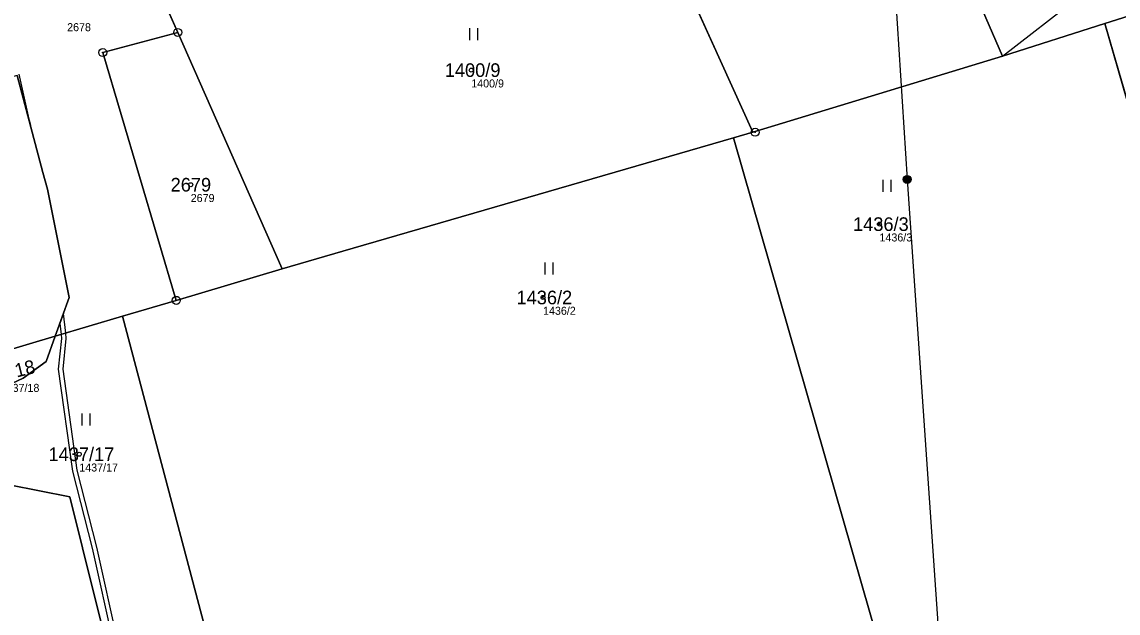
# Model space of a CAD drawing. Extents: x -653098 to -649479, y -997642 to -992666.
# Drawn here: x -650126.1 to -649989.1, y -995157.1 to -995083.3 of the extents above; entities that cross this region are included whole.
import ezdxf

# ---------------------------------------------------------------- set-up
doc = ezdxf.new("R2010")
doc.units = 0
for name, color, linetype in [('Definiční body', 7, 'Continuous'), ('Hranice parcel', 7, 'Continuous'), ('Parcelní čísla', 7, 'Continuous'), ('Polygon parcely', 7, 'Continuous'), ('Poz předměty', 7, 'Continuous'), ('Vnitřní kresba', 7, 'Continuous'), ('Věcná břemena k části', 7, 'Continuous'), ('Značky bodu BP', 7, 'Continuous'), ('Značky kultur', 7, 'Continuous')]:
    doc.layers.add(name, color=color, linetype=linetype)

msp = doc.modelspace()

# ---------------------------------------------------------------- linework, layer by layer
at = {"layer": 'Definiční body'}
for centre in [(-650069.93, -995089.34), (-650104.97, -995103.64), (-650018.93, -995108.56), (-650060.96, -995117.71), (-650118.89, -995137.27)]:
    msp.add_circle(centre, 0.25, dxfattribs=at)
at = {"layer": 'Hranice parcel'}
for p, q in [((-650051.92, -995059.24), (-650034.76, -995097.09)), ((-650106.59, -995084.63), (-650110.67, -995075.4)), ((-649990.76, -995083.51), (-649976.13, -995078.86)), ((-650003.58, -995087.58), (-649990.76, -995083.51)), ((-649990.76, -995083.51), (-649954.76, -995208.11)), ((-650093.54, -995114.14), (-650106.59, -995084.63)), ((-650037.15, -995097.79), (-650034.76, -995097.09)), ((-650106.77, -995118.07), (-650093.54, -995114.14)), ((-650113.48, -995120.06), (-650106.77, -995118.07)), ((-650113.48, -995120.06), (-650121.9, -995122.55)), ((-650121.9, -995122.55), (-650139.22, -995127.69))]:
    msp.add_line(p, q, dxfattribs=at)
for points in [[(-650003.58, -995087.58), (-650015.53, -995060.12), (-650034.91, -995017.87)], [(-650106.77, -995118.07), (-650115.95, -995087.14), (-650106.59, -995084.63)], [(-650034.76, -995097.09), (-650032.01, -995096.25), (-650003.58, -995087.58)], [(-650126.65, -995090.02), (-650123.43, -995102.11), (-650122.88, -995104.19), (-650120.16, -995117.7), (-650121.9, -995122.55)], [(-650093.54, -995114.14), (-650085.95, -995111.93), (-650037.15, -995097.79)], [(-650007.75, -995202.69), (-650007.52, -995200.91), (-650037.15, -995097.79)], [(-650090.66, -995213.6), (-650103.22, -995158.85), (-650113.48, -995120.06)], [(-650121.9, -995122.55), (-650123.02, -995125.68), (-650125.89, -995127.79), (-650128.64, -995129.09), (-650154.72, -995135.62)], [(-650151.62, -995147.22), (-650129.68, -995141.11), (-650127.63, -995141.11), (-650120.06, -995142.6), (-650118.48, -995148.95), (-650100.9, -995219.28)]]:
    msp.add_lwpolyline(points, dxfattribs=at)
at = {"layer": 'Polygon parcely'}
for points in [[(-650034.91, -995017.87), (-650015.53, -995060.12), (-650003.58, -995087.58), (-649990.76, -995083.51), (-649976.13, -995078.86), (-649980.51, -995069.75), (-649990.61, -995047.21), (-650006.9, -995012.53)], [(-650035.66, -995016.23), (-650036.41, -995014.59), (-650065.68, -995022.37), (-650068.34, -995023.04), (-650051.92, -995059.24), (-650034.76, -995097.09), (-650032.01, -995096.25), (-650003.58, -995087.58), (-650015.53, -995060.12), (-650034.91, -995017.87)], [(-650037.15, -995097.79), (-650034.76, -995097.09), (-650051.92, -995059.24), (-650096.76, -995071.58), (-650110.67, -995075.4), (-650106.59, -995084.63), (-650093.54, -995114.14), (-650085.95, -995111.93)], [(-649913.97, -995212.34), (-649914.25, -995211.26), (-649931.58, -995145.03), (-649950.63, -995072.11), (-649976.13, -995078.86), (-649990.76, -995083.51), (-649954.76, -995208.11), (-649951.15, -995208.37), (-649937.5, -995209.11), (-649924.05, -995212.67)], [(-649954.76, -995208.11), (-649990.76, -995083.51), (-650003.58, -995087.58), (-650032.01, -995096.25), (-650034.76, -995097.09), (-650037.15, -995097.79), (-650007.52, -995200.91), (-650007.75, -995202.69), (-649986.94, -995205.8)], [(-650106.77, -995118.07), (-650093.54, -995114.14), (-650106.59, -995084.63), (-650115.95, -995087.14)], [(-650126.65, -995090.02), (-650151.92, -995096.82), (-650150.67, -995101.37), (-650167.84, -995107.04), (-650164.83, -995113.28), (-650155.54, -995132.53), (-650153.82, -995132.02), (-650161.72, -995114.65), (-650162.65, -995114.91), (-650164.6, -995107.68), (-650149.05, -995103.5), (-650150.29, -995098.97), (-650130.96, -995093.77), (-650128.34, -995103.43), (-650141.61, -995107.01), (-650138.87, -995116.78), (-650143.57, -995118.07), (-650139.22, -995127.69), (-650121.9, -995122.55), (-650120.16, -995117.7), (-650122.88, -995104.19), (-650123.43, -995102.11)], [(-650007.52, -995200.91), (-650037.15, -995097.79), (-650085.95, -995111.93), (-650093.54, -995114.14), (-650106.77, -995118.07), (-650113.48, -995120.06), (-650103.22, -995158.85), (-650090.66, -995213.6), (-650085.82, -995208.83), (-650073.14, -995188), (-650056.13, -995187.01), (-650042.28, -995197.36), (-650014.24, -995201.72), (-650007.75, -995202.69)], [(-650100.9, -995219.28), (-650096.93, -995218.78), (-650096.26, -995222.31), (-650094.11, -995222.05), (-650089.74, -995217.62), (-650090.66, -995213.6), (-650103.22, -995158.85), (-650113.48, -995120.06), (-650121.9, -995122.55), (-650123.02, -995125.68), (-650125.89, -995127.79), (-650128.64, -995129.09), (-650154.72, -995135.62), (-650151.62, -995147.22), (-650129.68, -995141.11), (-650127.63, -995141.11), (-650120.06, -995142.6), (-650118.48, -995148.95)], [(-650153.82, -995132.02), (-650155.54, -995132.53), (-650154.72, -995135.62), (-650128.64, -995129.09), (-650125.89, -995127.79), (-650123.02, -995125.68), (-650121.9, -995122.55), (-650139.22, -995127.69), (-650138.64, -995128.96), (-650153.37, -995132.99)], [(-650182.17, -995236.34), (-650177.13, -995242.58), (-650162.45, -995248.15), (-650140.36, -995233.4), (-650130.05, -995228.05), (-650130.59, -995226.01), (-650131.4, -995222.99), (-650100.9, -995219.28), (-650118.48, -995148.95), (-650120.06, -995142.6), (-650127.63, -995141.11), (-650129.68, -995141.11), (-650151.62, -995147.22), (-650218.97, -995166.96), (-650210.89, -995183.76), (-650200.82, -995204.72)]]:
    msp.add_lwpolyline(points, close=True, dxfattribs=at)
msp.add_lwpolyline([(-650126.65, -995090.02), (-650123.43, -995102.11), (-650122.88, -995104.19), (-650120.16, -995117.7), (-650121.9, -995122.55), (-650113.48, -995120.06), (-650106.77, -995118.07), (-650115.95, -995087.14), (-650106.59, -995084.63), (-650110.67, -995075.4), (-650114.62, -995066.47), (-650114.47, -995067.05), (-650113.58, -995070.51), (-650119.97, -995072.23), (-650120.89, -995068.83), (-650121.76, -995065.59), (-650122.67, -995062.22), (-650123.66, -995058.53), (-650117.12, -995056.77), (-650125.84, -995038.84), (-650131.41, -995039.89)], dxfattribs=at)
at = {"layer": 'Poz předměty'}
for p, q in [((-650021.03, -995017.11), (-650015.47, -995102.98)), ((-650015.47, -995102.98), (-650009.98, -995182.14))]:
    msp.add_line(p, q, dxfattribs=at)
for radius in [0.5, 0.4, 0.3, 0.2, 0.1]:
    msp.add_circle((-650015.47, -995102.98), radius, dxfattribs=at)
at = {"layer": 'Vnitřní kresba'}
msp.add_line((-650003.58, -995087.58), (-649980.51, -995069.75), dxfattribs=at)
at = {"layer": 'Věcná břemena k části'}
msp.add_lwpolyline([(-650126.65, -995090.02), (-650125, -995096.21), (-650126.42, -995089.84)], dxfattribs=at)
msp.add_lwpolyline([(-650121.52, -995126.66), (-650119.74, -995139.38), (-650117.29, -995148.99), (-650114.66, -995160.81), (-650110.33, -995177.62), (-650106.91, -995191.76), (-650106.19, -995192.86), (-650106.11, -995193.07), (-650105.33, -995192.92), (-650105.57, -995192.07), (-650105.99, -995192.12), (-650106.35, -995191.52), (-650109.75, -995177.48), (-650114.08, -995160.67), (-650116.71, -995148.85), (-650119.16, -995139.26), (-650120.92, -995126.66), (-650120.51, -995122.83), (-650120.59, -995122.16), (-650120.88, -995119.69), (-650121.33, -995120.96), (-650121.17, -995122.33), (-650121.11, -995122.83)], close=True, dxfattribs=at)
at = {"layer": 'Značky bodu BP'}
for centre, radius in [((-650106.59, -995084.63), 0.5), ((-650106.59, -995084.63), 0.0303), ((-650115.95, -995087.14), 0.5), ((-650115.95, -995087.14), 0.0303), ((-650034.46, -995097.09), 0.5), ((-650034.46, -995097.09), 0.0303), ((-650106.77, -995118.07), 0.5), ((-650106.77, -995118.07), 0.0303)]:
    msp.add_circle(centre, radius, dxfattribs=at)
at = {"layer": 'Značky kultur'}
for p, q in [((-650070.11, -995085.6), (-650070.11, -995084.1)), ((-650069.11, -995085.6), (-650069.11, -995084.1)), ((-650018.48, -995104.53), (-650018.48, -995103.03)), ((-650017.48, -995104.53), (-650017.48, -995103.03)), ((-650060.71, -995114.86), (-650060.71, -995113.36)), ((-650059.71, -995114.86), (-650059.71, -995113.36)), ((-650118.55, -995133.69), (-650118.55, -995132.19)), ((-650117.55, -995133.69), (-650117.55, -995132.19))]:
    msp.add_line(p, q, dxfattribs=at)

# ---------------------------------------------------------------- texts
at = {"layer": 'Definiční body'}
for s, p in [('2678', (-650120.41, -995084.48)), ('1400/9', (-650069.93, -995091.5)), ('2679', (-650104.97, -995105.8)), ('1436/3', (-650018.93, -995110.72)), ('1436/2', (-650060.96, -995119.87)), ('1437/18', (-650128.71, -995129.49)), ('1437/17', (-650118.89, -995139.43))]:
    msp.add_text(s, height=1, dxfattribs=at).set_placement(p)
at = {"layer": 'Parcelní čísla'}
for s, p in [('1400/9', (-650073.23, -995090.19)), ('2679', (-650107.48, -995104.49)), ('1436/3', (-650022.23, -995109.41)), ('1436/2', (-650064.27, -995118.56)), ('1437/17', (-650122.73, -995138.12))]:
    msp.add_text(s, height=1.7, dxfattribs=at).set_placement(p)
msp.add_text('1437/18', height=1.7, rotation=14, dxfattribs=at).set_placement((-650132.23, -995129.08))

doc.saveas('drawing.dxf')
